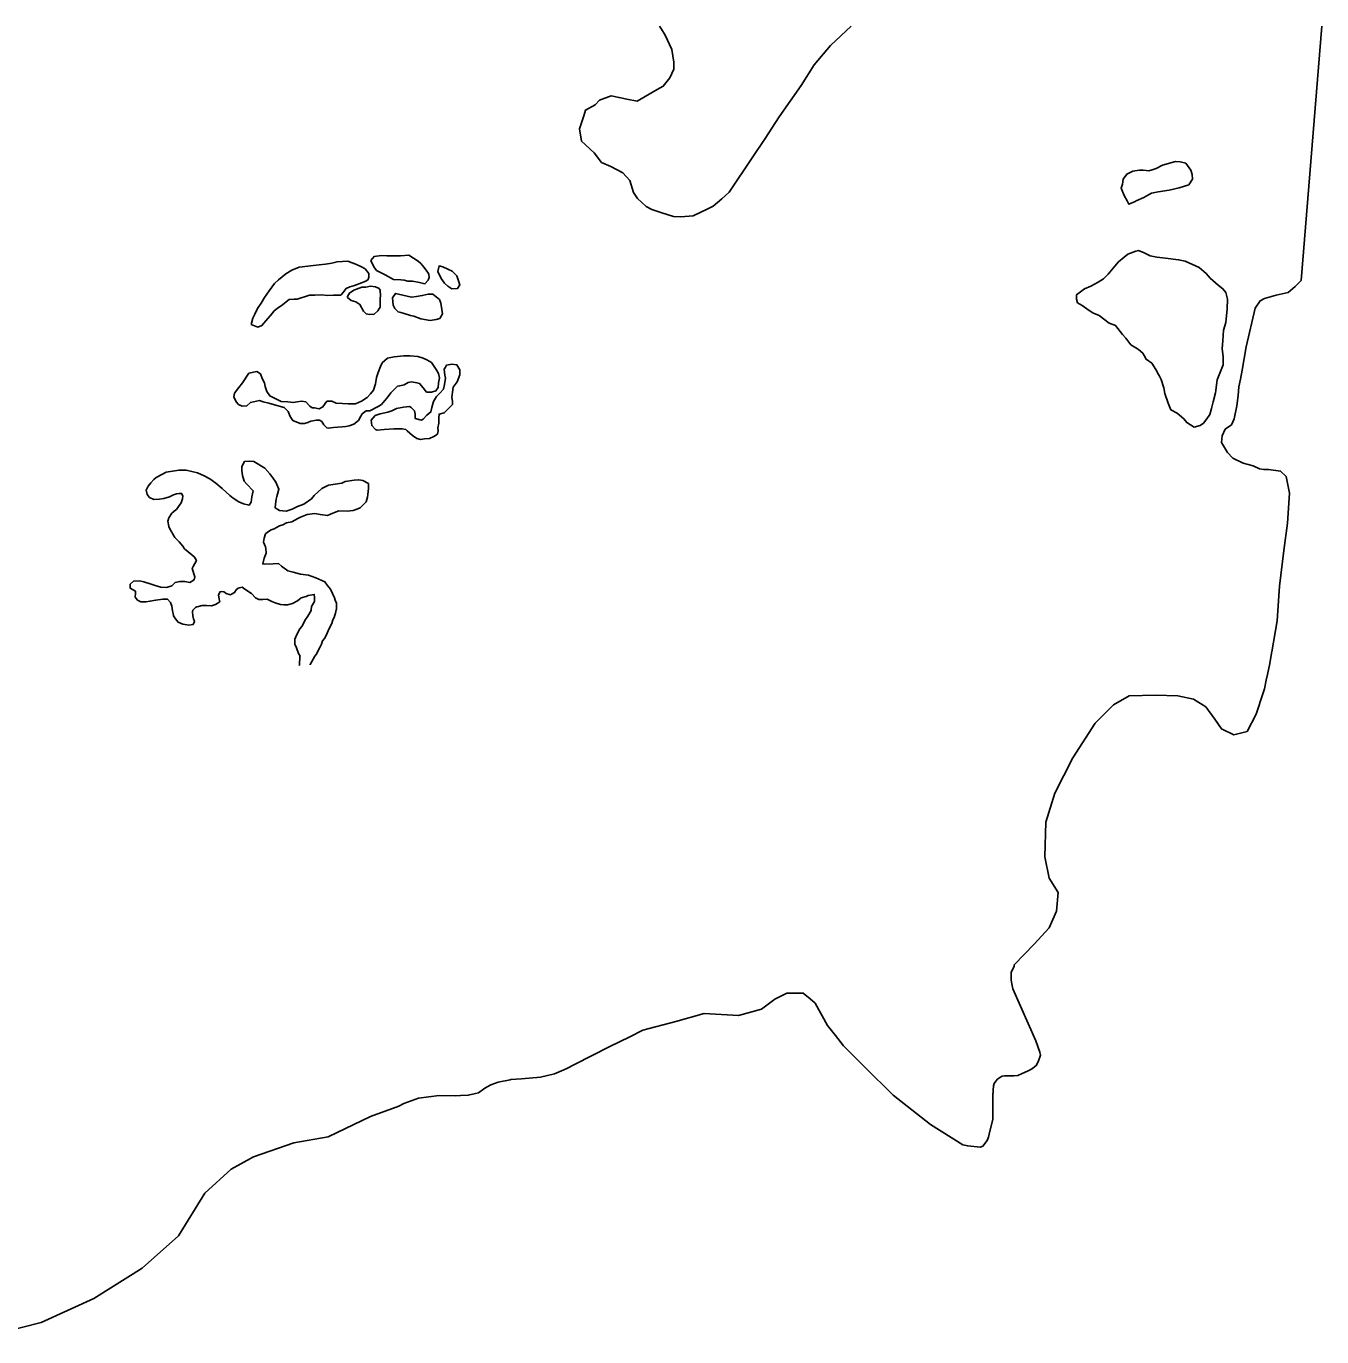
# Model space of a CAD drawing. Extents: x 1611108 to 1749517, y 619561 to 797725.
# Drawn here: x 1736420 to 1749517, y 784476 to 797725 of the extents above; entities that cross this region are included whole.
import ezdxf

# ---------------------------------------------------------------- set-up
doc = ezdxf.new("R2010")
doc.units = 0
doc.layers.add('43', color=7, linetype='Continuous')

msp = doc.modelspace()

# ---------------------------------------------------------------- linework, layer by layer
at = {"layer": '43'}
for points in [[(1742821, 797725), (1742841, 797696), (1742878, 797635), (1742948, 797490), (1742966, 797360), (1742967, 797292), (1742927, 797202), (1742860, 797118), (1742799, 797086), (1742597, 796968), (1742493, 796988), (1742414, 797004), (1742335, 797021), (1742217, 796978), (1742171, 796931), (1742073, 796877), (1742057, 796820), (1742012, 796688), (1742035, 796563), (1742162, 796446), (1742237, 796348), (1742331, 796308), (1742451, 796242), (1742521, 796165), (1742559, 796045), (1742601, 795984), (1742687, 795901), (1742744, 795871), (1742844, 795837), (1742964, 795801), (1743037, 795798), (1743162, 795809), (1743312, 795880), (1743364, 795907), (1743451, 795981), (1743523, 796045), (1743526, 796048), (1743759, 796395), (1743889, 796590), (1744031, 796809), (1744255, 797126), (1744385, 797333), (1744551, 797530), (1744761, 797725)], [(1749517, 797725), (1749308, 795155), (1749248, 795094), (1749176, 795032), (1749056, 795006), (1748937, 794971), (1748894, 794949), (1748844, 794875), (1748754, 794484), (1748713, 794249), (1748695, 794158), (1748679, 794079), (1748673, 793991), (1748660, 793888), (1748633, 793755), (1748605, 793696), (1748539, 793651), (1748510, 793584), (1748504, 793518), (1748565, 793416), (1748617, 793359), (1748721, 793309), (1748824, 793281), (1748889, 793252), (1748933, 793245), (1748978, 793245), (1749101, 793227), (1749157, 793173), (1749192, 793003), (1749171, 792700), (1749133, 792425), (1749090, 792065), (1749083, 791968), (1749066, 791714), (1749012, 791401), (1749010, 791386), (1749010, 791386), (1749010, 791386), (1749009, 791386)], [(1739289, 791270), (1739291, 791273), (1739333, 791350), (1739333, 791352), (1739353, 791378), (1739376, 791420), (1739391, 791451), (1739404, 791479), (1739416, 791511), (1739435, 791536), (1739456, 791571), (1739478, 791630), (1739510, 791687), (1739520, 791725), (1739532, 791748), (1739540, 791772), (1739546, 791792), (1739554, 791825), (1739555, 791831), (1739557, 791893), (1739544, 791923), (1739535, 791945), (1739496, 792033), (1739463, 792076), (1739439, 792108), (1739347, 792150), (1739274, 792176), (1739193, 792184), (1739119, 792205), (1739064, 792220), (1739002, 792266), (1738972, 792292), (1738917, 792291), (1738826, 792286), (1738811, 792289), (1738827, 792346), (1738847, 792399), (1738843, 792446), (1738840, 792463), (1738819, 792509), (1738827, 792548), (1738838, 792593), (1738859, 792610), (1738896, 792635), (1738928, 792643), (1738949, 792658), (1738981, 792674), (1739013, 792683), (1739050, 792704), (1739106, 792714), (1739165, 792747), (1739194, 792762), (1739261, 792789), (1739337, 792799), (1739393, 792788), (1739466, 792778), (1739496, 792793), (1739537, 792808), (1739581, 792827), (1739663, 792822), (1739725, 792829), (1739773, 792847), (1739797, 792856), (1739838, 792895), (1739855, 792916), (1739862, 792940), (1739869, 792964), (1739874, 792990), (1739879, 793052), (1739879, 793102), (1739822, 793133), (1739781, 793138), (1739779, 793138), (1739734, 793135), (1739643, 793121), (1739611, 793106), (1739477, 793084), (1739409, 793051), (1739331, 792981), (1739303, 792946), (1739227, 792892), (1739163, 792871), (1739107, 792843), (1739049, 792824), (1738979, 792829), (1738937, 792855), (1738940, 792893), (1738948, 792944), (1738952, 792970), (1738961, 792994), (1738975, 793044), (1738942, 793116), (1738914, 793160), (1738882, 793201), (1738831, 793256), (1738721, 793324), (1738677, 793329), (1738625, 793323), (1738599, 793275), (1738599, 793234), (1738606, 793184), (1738622, 793127), (1738651, 793097), (1738714, 793028), (1738700, 792966), (1738695, 792913), (1738673, 792883), (1738616, 792897), (1738569, 792917), (1738512, 792954), (1738477, 792980), (1738400, 793052), (1738337, 793107), (1738277, 793150), (1738219, 793181), (1738150, 793210), (1738036, 793238), (1737962, 793237), (1737943, 793234), (1737836, 793215), (1737741, 793166), (1737734, 793163), (1737711, 793142), (1737679, 793109), (1737653, 793076), (1737634, 793035), (1737643, 792991), (1737667, 792959), (1737711, 792942), (1737767, 792943), (1737811, 792949), (1737846, 792962), (1737858, 792965), (1737869, 792968), (1737910, 792989), (1737940, 792998), (1737965, 793000), (1737990, 793002), (1738004, 792979), (1738001, 792946), (1737985, 792905), (1737959, 792869), (1737939, 792840), (1737934, 792835), (1737893, 792801), (1737861, 792754), (1737850, 792721), (1737863, 792666), (1737883, 792622), (1737892, 792609), (1737899, 792598), (1737922, 792555), (1737967, 792511), (1738004, 792468), (1738021, 792442), (1738093, 792381), (1738122, 792358), (1738141, 792323), (1738109, 792262), (1738098, 792243), (1738126, 792159), (1738117, 792129), (1738073, 792102), (1738023, 792110), (1737973, 792112), (1737926, 792100), (1737892, 792067), (1737839, 792051), (1737781, 792054), (1737725, 792071), (1737684, 792084), (1737609, 792107), (1737565, 792118), (1737504, 792114), (1737471, 792084), (1737472, 792043), (1737526, 792012), (1737523, 791994), (1737521, 791953), (1737545, 791921), (1737580, 791906), (1737633, 791907), (1737671, 791911), (1737730, 791924), (1737800, 791934), (1737847, 791934), (1737877, 791899), (1737892, 791861), (1737899, 791814), (1737901, 791801), (1737904, 791788), (1737908, 791764), (1737929, 791733), (1737956, 791701), (1737980, 791691), (1738004, 791681), (1738042, 791675), (1738065, 791671), (1738107, 791676), (1738120, 791707), (1738111, 791735), (1738103, 791764), (1738102, 791804), (1738102, 791806), (1738105, 791823), (1738130, 791848), (1738146, 791854), (1738162, 791859), (1738200, 791869), (1738242, 791869), (1738294, 791867), (1738335, 791880), (1738376, 791907), (1738370, 791933), (1738363, 791977), (1738380, 792007), (1738398, 792010), (1738416, 792006), (1738424, 792004), (1738442, 791991), (1738484, 791978), (1738495, 791985), (1738527, 792000), (1738542, 792027), (1738563, 792044), (1738564, 792044), (1738576, 792048), (1738603, 792054), (1738630, 792034), (1738697, 791991), (1738737, 791945), (1738772, 791931), (1738813, 791931), (1738857, 791932), (1738902, 791910), (1738937, 791895), (1738990, 791878), (1739025, 791875), (1739060, 791876), (1739113, 791889), (1739162, 791917), (1739200, 791946), (1739250, 791959), (1739271, 791970), (1739312, 791977), (1739332, 791980), (1739335, 791948), (1739333, 791910), (1739304, 791857), (1739299, 791822), (1739299, 791819), (1739268, 791762), (1739244, 791727), (1739207, 791658), (1739185, 791632), (1739154, 791575), (1739136, 791528), (1739137, 791478), (1739153, 791440), (1739171, 791385), (1739189, 791356), (1739187, 791349), (1739181, 791272), (1739181, 791267), (1739178, 791267), (1739176, 791267)], [(1749013, 791407), (1748991, 791282), (1748967, 791170), (1748956, 791115), (1748938, 791026), (1748926, 790986), (1748853, 790771), (1748762, 790596), (1748628, 790562), (1748503, 790621), (1748436, 790721), (1748344, 790846), (1748219, 790921), (1748061, 790954), (1747836, 790963), (1747569, 790955), (1747410, 790863), (1747227, 790679), (1747002, 790329), (1746818, 789970), (1746726, 789678), (1746718, 789328), (1746760, 789111), (1746851, 788969), (1746835, 788778), (1746760, 788611), (1746610, 788444), (1746409, 788235), (1746407, 788223), (1746376, 788160), (1746376, 788085), (1746380, 788061), (1746393, 787993), (1746626, 787468), (1746667, 787353), (1746668, 787350), (1746672, 787323), (1746651, 787255), (1746631, 787218), (1746617, 787207), (1746592, 787187), (1746561, 787171), (1746543, 787162), (1746490, 787139), (1746443, 787119), (1746405, 787115), (1746366, 787114), (1746348, 787114), (1746310, 787114), (1746287, 787110), (1746264, 787097), (1746240, 787080), (1746223, 787060), (1746206, 787038), (1746199, 787013), (1746194, 786968), (1746194, 786941), (1746193, 786934), (1746193, 786801), (1746193, 786676), (1746156, 786523), (1746148, 786495), (1746136, 786459), (1746092, 786404), (1746091, 786404), (1746065, 786394), (1745939, 786405), (1745888, 786417), (1745561, 786622), (1745185, 786919), (1745161, 786941), (1745153, 786949), (1744928, 787173), (1744683, 787418), (1744601, 787521), (1744519, 787623), (1744397, 787848), (1744344, 787891), (1744274, 787950), (1744131, 787950), (1744110, 787950), (1743988, 787888), (1743853, 787787), (1743620, 787725), (1743273, 787745), (1742987, 787664), (1742654, 787577), (1742523, 787507), (1742319, 787411), (1741963, 787230), (1741877, 787186), (1741759, 787134), (1741620, 787101), (1741428, 787083), (1741319, 787077), (1741313, 787075), (1741190, 787050), (1741118, 787023), (1741057, 786989), (1740991, 786941), (1740961, 786934), (1740889, 786917), (1740810, 786914), (1740759, 786911), (1740594, 786914), (1740386, 786887), (1740237, 786834), (1740187, 786806), (1739901, 786703), (1739472, 786499), (1739125, 786438), (1738716, 786295), (1738491, 786172), (1738226, 785927), (1737960, 785498), (1737592, 785171), (1737102, 784864), (1736571, 784619), (1735998, 784476)]]:
    msp.add_lwpolyline(points, dxfattribs=at)
for points in [[(1748087, 796353), (1748037, 796356), (1747907, 796321), (1747844, 796286), (1747802, 796273), (1747768, 796264), (1747742, 796267), (1747713, 796271), (1747675, 796270), (1747626, 796264), (1747607, 796261), (1747545, 796230), (1747508, 796179), (1747503, 796129), (1747488, 796086), (1747518, 796015), (1747549, 795960), (1747566, 795927), (1747630, 795953), (1747642, 795958), (1747717, 795992), (1747767, 796019), (1747797, 796036), (1747864, 796049), (1747973, 796068), (1748075, 796090), (1748119, 796105), (1748172, 796122), (1748209, 796177), (1748208, 796227), (1748194, 796270), (1748142, 796340)], [(1747036, 794964), (1747048, 794930), (1747096, 794901), (1747165, 794852), (1747203, 794827), (1747209, 794824), (1747267, 794799), (1747369, 794724), (1747433, 794699), (1747502, 794608), (1747535, 794570), (1747557, 794545), (1747588, 794504), (1747653, 794465), (1747665, 794458), (1747707, 794420), (1747720, 794396), (1747742, 794358), (1747798, 794317), (1747841, 794254), (1747867, 794204), (1747876, 794186), (1747893, 794153), (1747920, 794070), (1747929, 794011), (1747964, 793914), (1747990, 793847), (1748055, 793814), (1748123, 793756), (1748153, 793718), (1748226, 793673), (1748289, 793690), (1748322, 793713), (1748355, 793755), (1748384, 793798), (1748404, 793861), (1748420, 793929), (1748444, 794018), (1748459, 794150), (1748520, 794303), (1748519, 794383), (1748509, 794467), (1748517, 794543), (1748523, 794653), (1748547, 794729), (1748562, 794868), (1748565, 794967), (1748547, 795033), (1748517, 795071), (1748470, 795108), (1748388, 795179), (1748349, 795224), (1748277, 795287), (1748136, 795348), (1748069, 795364), (1747938, 795379), (1747849, 795391), (1747781, 795402), (1747721, 795435), (1747666, 795459), (1747638, 795450), (1747612, 795441), (1747557, 795419), (1747520, 795390), (1747461, 795342), (1747424, 795299), (1747357, 795218), (1747312, 795171), (1747257, 795137), (1747182, 795098), (1747118, 795071), (1747039, 795010)], [(1738693, 794708), (1738761, 794682), (1738802, 794701), (1738843, 794747), (1738906, 794821), (1738924, 794845), (1738960, 794873), (1738996, 794897), (1739078, 794962), (1739128, 794967), (1739160, 794967), (1739283, 795006), (1739338, 795007), (1739407, 795008), (1739466, 795004), (1739526, 795005), (1739600, 795006), (1739620, 795029), (1739653, 795073), (1739693, 795089), (1739739, 795105), (1739810, 795130), (1739852, 795147), (1739876, 795165), (1739885, 795187), (1739884, 795226), (1739848, 795271), (1739810, 795293), (1739760, 795315), (1739715, 795334), (1739672, 795351), (1739562, 795344), (1739508, 795331), (1739444, 795320), (1739380, 795312), (1739325, 795305), (1739178, 795289), (1739105, 795259), (1739046, 795223), (1738969, 795161), (1738929, 795125), (1738875, 795050), (1738830, 794981), (1738795, 794926), (1738758, 794870), (1738732, 794815), (1738710, 794773)], [(1739905, 795355), (1739934, 795291), (1739962, 795255), (1740049, 795210), (1740133, 795166), (1740206, 795162), (1740242, 795156), (1740279, 795149), (1740326, 795146), (1740395, 795133), (1740450, 795120), (1740485, 795157), (1740495, 795185), (1740489, 795217), (1740479, 795234), (1740471, 795248), (1740442, 795285), (1740410, 795325), (1740382, 795348), (1740289, 795411), (1740203, 795405), (1740143, 795404), (1740066, 795403), (1740010, 795406), (1739937, 795396)], [(1740647, 795128), (1740683, 795096), (1740721, 795069), (1740780, 795075), (1740802, 795111), (1740788, 795162), (1740774, 795203), (1740727, 795248), (1740681, 795270), (1740630, 795293), (1740593, 795301), (1740581, 795246), (1740614, 795173)], [(1739667, 794993), (1739667, 794983), (1739705, 794953), (1739752, 794940), (1739793, 794913), (1739831, 794845), (1739858, 794818), (1739891, 794809), (1739936, 794814), (1739973, 794848), (1739992, 794873), (1739999, 794884), (1739998, 794976), (1740003, 794999), (1739997, 795058), (1739991, 795067), (1739987, 795075), (1739951, 795089), (1739902, 795096), (1739853, 795088), (1739813, 795087), (1739731, 795056), (1739688, 795027)], [(1740229, 794824), (1740304, 794802), (1740340, 794793), (1740409, 794766), (1740502, 794750), (1740565, 794760), (1740601, 794769), (1740629, 794816), (1740623, 794862), (1740613, 794925), (1740598, 794962), (1740530, 795016), (1740484, 795015), (1740424, 795001), (1740365, 794991), (1740314, 794985), (1740272, 794995), (1740227, 795007), (1740153, 795024), (1740122, 794978), (1740128, 794904), (1740147, 794872), (1740153, 794865), (1740179, 794837), (1740206, 794830)], [(1738520, 793977), (1738544, 793928), (1738567, 793900), (1738604, 793883), (1738650, 793888), (1738686, 793921), (1738778, 793940), (1738814, 793927), (1738874, 793915), (1738929, 793896), (1739026, 793871), (1739067, 793831), (1739087, 793780), (1739115, 793739), (1739188, 793708), (1739234, 793709), (1739266, 793719), (1739298, 793733), (1739353, 793743), (1739385, 793743), (1739408, 793730), (1739427, 793694), (1739460, 793666), (1739473, 793663), (1739528, 793668), (1739615, 793674), (1739651, 793679), (1739684, 793684), (1739733, 793703), (1739779, 793740), (1739801, 793782), (1739815, 793805), (1739855, 793838), (1739892, 793838), (1739979, 793880), (1740010, 793900), (1740046, 793941), (1740068, 793969), (1740105, 794020), (1740127, 794039), (1740173, 794085), (1740196, 794090), (1740240, 794099), (1740282, 794123), (1740314, 794129), (1740369, 794120), (1740396, 794112), (1740434, 794070), (1740467, 794026), (1740517, 794027), (1740562, 794040), (1740585, 794073), (1740588, 794119), (1740597, 794170), (1740587, 794215), (1740563, 794256), (1740517, 794324), (1740471, 794351), (1740433, 794369), (1740378, 794386), (1740300, 794394), (1740236, 794394), (1740140, 794382), (1740071, 794368), (1740017, 794321), (1740000, 794284), (1739977, 794225), (1739960, 794173), (1739952, 794109), (1739930, 794045), (1739899, 794007), (1739867, 793971), (1739808, 793933), (1739749, 793909), (1739675, 793908), (1739616, 793912), (1739552, 793915), (1739511, 793933), (1739460, 793933), (1739420, 793877), (1739383, 793857), (1739333, 793867), (1739310, 793866), (1739287, 793884), (1739245, 793929), (1739204, 793933), (1739158, 793928), (1739117, 793922), (1739066, 793927), (1738998, 793930), (1738882, 793988), (1738854, 794033), (1738843, 794061), (1738834, 794083), (1738830, 794120), (1738806, 794165), (1738787, 794210), (1738750, 794233), (1738672, 794218), (1738605, 794121), (1738569, 794074), (1738524, 794014)], [(1739907, 793742), (1739913, 793687), (1739950, 793647), (1739968, 793642), (1740037, 793648), (1740137, 793654), (1740165, 793654), (1740220, 793655), (1740256, 793647), (1740271, 793633), (1740326, 793589), (1740368, 793556), (1740405, 793548), (1740446, 793553), (1740497, 793558), (1740541, 793578), (1740578, 793602), (1740583, 793634), (1740582, 793666), (1740590, 793712), (1740590, 793767), (1740593, 793803), (1740644, 793818), (1740689, 793859), (1740730, 793901), (1740729, 793933), (1740724, 793970), (1740728, 794025), (1740736, 794075), (1740776, 794131), (1740803, 794200), (1740802, 794250), (1740774, 794301), (1740723, 794309), (1740669, 794299), (1740657, 794278), (1740646, 794258), (1740651, 794198), (1740657, 794166), (1740649, 794102), (1740640, 794056), (1740600, 794014), (1740567, 793981), (1740536, 793930), (1740519, 793871), (1740511, 793825), (1740470, 793792), (1740434, 793754), (1740416, 793741), (1740352, 793758), (1740351, 793785), (1740351, 793804), (1740345, 793836), (1740313, 793872), (1740295, 793881), (1740235, 793875), (1740162, 793860), (1740116, 793837), (1740076, 793823), (1739998, 793808), (1739948, 793789)]]:
    msp.add_lwpolyline(points, close=True, dxfattribs=at)

doc.saveas('drawing.dxf')
